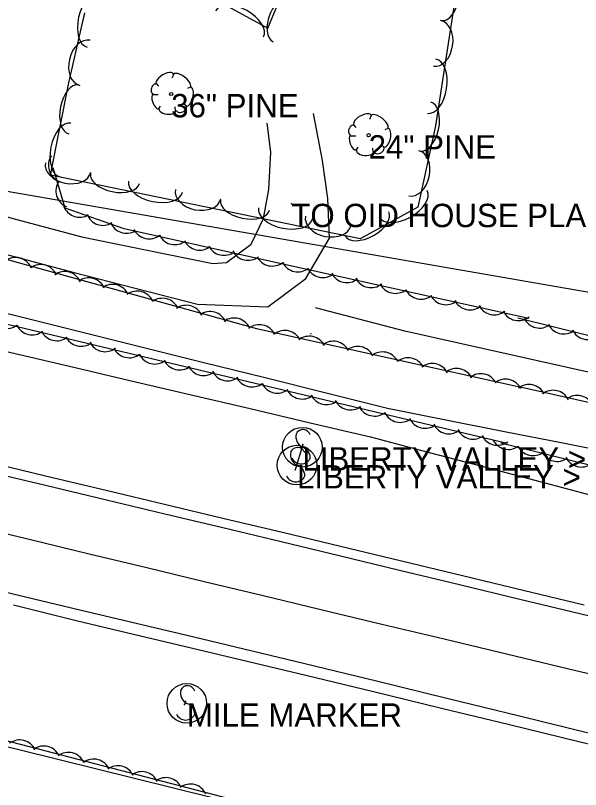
# Model space of a CAD drawing. Extents: x 1441650 to 1491889, y 345904 to 358319.
# Drawn here: x 1451282.8 to 1451403.8, y 353171.1 to 353336.8 of the extents above; entities that cross this region are included whole.
import ezdxf

# ---------------------------------------------------------------- set-up
doc = ezdxf.new("R2010")
doc.units = 0
for name, color, linetype in [('S_DITCHLINE', 7, 'Continuous'), ('S_EDGE_PAVEMENT', 7, 'Continuous'), ('S_MSC_PT_SYM', 7, 'Continuous'), ('S_PAVEMENT_CROWN', 7, 'Continuous'), ('S_SHOULDER', 7, 'Continuous'), ('S_SIGN', 7, 'Continuous'), ('S_SIGN_ANNOT', 7, 'Continuous'), ('S_STREAM', 7, 'Continuous'), ('S_SURVEY_TEXT_ANNOT', 7, 'Continuous'), ('S_TRAILS', 7, 'Continuous'), ('S_TREE', 7, 'Continuous'), ('S_TREE_ANNOT', 7, 'Continuous'), ('S_UTL_PT_SYM', 7, 'Continuous'), ('S_WATER_UTILITIES', 7, 'Continuous')]:
    doc.layers.add(name, color=color, linetype=linetype)

msp = doc.modelspace()

# ---------------------------------------------------------------- linework, layer by layer
at = {"layer": 'S_DITCHLINE'}
for points in [[(1451114.79, 353312.51), (1451118.43, 353314.47), (1451134, 353310.49), (1451149.58, 353306.52), (1451163.06, 353303.06), (1451176.55, 353299.6), (1451190.04, 353296.14), (1451203.53, 353292.69), (1451217.02, 353289.23), (1451230.5, 353285.77), (1451243.99, 353282.31), (1451257.48, 353278.85), (1451270.61, 353275.59), (1451283.73, 353272.33), (1451296.86, 353269.06), (1451309.98, 353265.8), (1451323.11, 353262.54), (1451336.24, 353259.28), (1451349.36, 353256.02), (1451362.49, 353252.76), (1451375, 353250.27), (1451387.51, 353247.78), (1451400.02, 353245.29), (1451412.53, 353242.8)], [(1451114.79, 353312.48), (1451116.96, 353306.94), (1451133.29, 353302.24), (1451149.63, 353297.54), (1451162.89, 353294.2), (1451176.15, 353290.85), (1451189.42, 353287.5), (1451202.68, 353284.16), (1451215.94, 353280.81), (1451229.2, 353277.46), (1451242.46, 353274.12), (1451255.72, 353270.77), (1451268.61, 353267.75), (1451281.5, 353264.73), (1451294.38, 353261.72), (1451307.27, 353258.7), (1451320.15, 353255.68), (1451333.04, 353252.66), (1451345.93, 353249.64), (1451358.81, 353246.63), (1451371.71, 353243.21), (1451384.61, 353239.8), (1451397.5, 353236.39), (1451410.4, 353232.98)]]:
    msp.add_lwpolyline(points, dxfattribs=at)
at = {"layer": 'S_EDGE_PAVEMENT'}
for points in [[(1451268.12, 353324.47), (1451262.97, 353311.87), (1451260.86, 353307.08), (1451263.72, 353302.74), (1451267.13, 353298.97), (1451270.81, 353296.45), (1451283.9, 353292.93), (1451296.98, 353289.4), (1451311.01, 353286.55), (1451325.04, 353283.7), (1451327.99, 353283.94), (1451333.26, 353287.82), (1451335.89, 353293.31), (1451337.04, 353299.58), (1451337.52, 353307.54), (1451336.68, 353313.72)], [(1451278.18, 353286.38), (1451295.11, 353281.82), (1451308.44, 353278.41), (1451321.78, 353275), (1451336.88, 353274.41), (1451345.01, 353280.51), (1451350.03, 353289.1), (1451349.73, 353297.64), (1451348.57, 353305.75), (1451346.64, 353315.84)], [(1451087.37, 353259.38), (1451099.74, 353256.51), (1451112.12, 353253.64), (1451124.49, 353250.77), (1451136.86, 353247.9), (1451150.66, 353244.6), (1451164.46, 353241.29), (1451178.27, 353237.99), (1451192.07, 353234.69), (1451204.76, 353231.65), (1451217.45, 353228.61), (1451230.15, 353225.56), (1451242.84, 353222.52), (1451256.28, 353219.28), (1451269.73, 353216.05), (1451283.17, 353212.81), (1451296.62, 353209.58), (1451320.71, 353203.84), (1451344.8, 353198.09), (1451360.12, 353194.35), (1451375.43, 353190.62), (1451390.75, 353186.88), (1451406.06, 353183.14)], [(1451275.62, 353239.5), (1451288.97, 353236.32), (1451302.32, 353233.13), (1451314.77, 353230.15), (1451327.22, 353227.17), (1451339.67, 353224.18), (1451352.12, 353221.2), (1451365.01, 353218.09), (1451377.89, 353214.99), (1451390.78, 353211.88), (1451403.67, 353208.77), (1451427.38, 353203.11)]]:
    msp.add_lwpolyline(points, dxfattribs=at)
at = {"layer": 'S_MSC_PT_SYM'}
for points in [[(1451341.88, 353296.49), (1451341.88, 353296.54), (1451341.88, 353296.49), (1451341.83, 353296.49), (1451341.88, 353296.49), (1451341.88, 353296.44), (1451341.88, 353296.49), (1451341.93, 353296.49)], [(1451344.35, 353245), (1451344.35, 353245.05), (1451344.35, 353245), (1451344.3, 353245), (1451344.35, 353245), (1451344.35, 353244.95), (1451344.35, 353245), (1451344.4, 353245)], [(1451342.69, 353239.57), (1451342.69, 353239.62), (1451342.69, 353239.57), (1451342.64, 353239.57), (1451342.69, 353239.57), (1451342.69, 353239.52), (1451342.69, 353239.57), (1451342.74, 353239.57)], [(1451318.99, 353189.31), (1451318.99, 353189.36), (1451318.99, 353189.31), (1451318.94, 353189.31), (1451318.99, 353189.31), (1451318.99, 353189.26), (1451318.99, 353189.31), (1451319.04, 353189.31)], [(1451319.24, 353190), (1451319.24, 353190.05), (1451319.24, 353190), (1451319.19, 353190), (1451319.24, 353190), (1451319.24, 353189.95), (1451319.24, 353190), (1451319.29, 353190)]]:
    msp.add_lwpolyline(points, dxfattribs=at)
at = {"layer": 'S_PAVEMENT_CROWN'}
msp.add_lwpolyline([(1451272.3, 353227.91), (1451285.43, 353224.75), (1451298.56, 353221.59), (1451310.9, 353218.63), (1451323.24, 353215.67), (1451335.59, 353212.7), (1451347.93, 353209.74), (1451361.27, 353206.54), (1451374.62, 353203.34), (1451387.97, 353200.14), (1451401.32, 353196.94), (1451424.84, 353191.38)], dxfattribs=at)
at = {"layer": 'S_SHOULDER'}
for points in [[(1451081.66, 353288.14), (1451095.7, 353284.76), (1451119.35, 353278.95), (1451143, 353273.13), (1451156.79, 353269.87), (1451170.59, 353266.6), (1451184.39, 353263.33), (1451198.18, 353260.07), (1451210.99, 353257.01), (1451223.79, 353253.94), (1451236.59, 353250.88), (1451249.39, 353247.82), (1451262.67, 353244.65), (1451275.95, 353241.47), (1451289.24, 353238.29), (1451302.52, 353235.12), (1451315, 353232.14), (1451327.48, 353229.16), (1451339.96, 353226.19), (1451352.44, 353223.21), (1451365.48, 353220.07), (1451378.51, 353216.93), (1451391.55, 353213.79), (1451404.59, 353210.65)], [(1451282.35, 353210.62), (1451295.83, 353207.32), (1451308.11, 353204.4), (1451320.4, 353201.47), (1451332.69, 353198.54), (1451344.98, 353195.62), (1451359.51, 353192.08), (1451374.05, 353188.55), (1451388.59, 353185.02), (1451403.13, 353181.48), (1451424.17, 353176.39)]]:
    msp.add_lwpolyline(points, dxfattribs=at)
at = {"layer": 'S_SIGN'}
for p, q in [((1451344.35, 353245), (1451342.69, 353239.57)), ((1451319.24, 353190), (1451318.99, 353189.31))]:
    msp.add_line(p, q, dxfattribs=at)
for centre in [(1451344.24, 353244.39), (1451343.09, 353240.55), (1451319.5, 353189.56)]:
    msp.add_circle(centre, 4.24, dxfattribs=at)
for centre, radius, start, end in [((1451345.41, 353246.64), 2.55, 167.1196, 241.9813), ((1451344.37, 353246.55), 1.62, 16.5258, 156.8957), ((1451343.22, 353242.71), 1.62, 16.5258, 156.8957), ((1451343.54, 353242.11), 2.38, 358.6529, 73.7063), ((1451344.26, 353242.8), 2.55, 167.1196, 241.9813), ((1451343.98, 353242.99), 2.17, 204.641, 335.359), ((1451342.39, 353238.27), 2.38, 358.6529, 73.7063), ((1451342.83, 353239.15), 2.17, 204.641, 335.359), ((1451320.67, 353191.81), 2.55, 167.1196, 241.9813), ((1451319.63, 353191.71), 1.62, 16.5258, 156.8957), ((1451318.8, 353187.28), 2.38, 358.6529, 73.7063), ((1451319.24, 353188.16), 2.17, 204.641, 335.359)]:
    msp.add_arc(centre, radius, start, end, dxfattribs=at)
at = {"layer": 'S_STREAM'}
msp.add_lwpolyline([(1451116.79, 353217.2), (1451169.97, 353207.38), (1451283.54, 353179.66), (1451382.91, 353155.07)], dxfattribs=at)
at = {"layer": 'S_TRAILS'}
msp.add_lwpolyline([(1451534.03, 353230.09), (1451429.1, 353255.14), (1451366.18, 353269.25), (1451347.05, 353274.2)], dxfattribs=at)
at = {"layer": 'S_TREE'}
for p, q in [((1451316.7, 353324.23), (1451316.32, 353323.38)), ((1451312.91, 353322.22), (1451313.41, 353321.64)), ((1451320.27, 353321.44), (1451319.61, 353321.17)), ((1451312.25, 353319.89), (1451313.37, 353319.89)), ((1451313.41, 353316.71), (1451313.88, 353317.41)), ((1451317.09, 353316.44), (1451317.01, 353317.22)), ((1451319.49, 353317.33), (1451319.03, 353317.76)), ((1451358.99, 353315.41), (1451358.61, 353314.56)), ((1451355.2, 353313.4), (1451355.7, 353312.82)), ((1451362.56, 353312.62), (1451361.9, 353312.35)), ((1451354.54, 353311.07), (1451355.66, 353311.07)), ((1451355.7, 353307.89), (1451356.17, 353308.59)), ((1451359.38, 353307.62), (1451359.3, 353308.4)), ((1451361.78, 353308.51), (1451361.32, 353308.94))]:
    msp.add_line(p, q, dxfattribs=at)
for points in [[(1451383.37, 353382.37), (1451372.78, 353313.16), (1451368.94, 353295.79), (1451356.63, 353289.01), (1451290.32, 353302.59), (1451294.26, 353322.41), (1451297.67, 353337.38)], [(1451326, 353340.01), (1451336.88, 353334.09), (1451343.69, 353350.57)], [(1451388.13, 353245.21), (1451160.14, 353299.38), (1451144.79, 353305.97), (1451144.7, 353314.88), (1451172.51, 353310.45), (1451249.57, 353293.3), (1451334.44, 353269.79), (1451391.11, 353257.25)], [(1451392.71, 353271.92), (1451338.77, 353283.86), (1451306.08, 353291.1), (1451293.47, 353295.55), (1451290.88, 353304.19)], [(1451491.28, 353247.01), (1451390.4, 353271.98)], [(1451390.59, 353257.4), (1451521.67, 353227.83), (1451529.86, 353222.13), (1451534.6, 353216.26), (1451532.65, 353206.94), (1451530.17, 353203.35), (1451526.95, 353204.06), (1451525.25, 353208.55), (1451525.01, 353214.85), (1451505.12, 353215.88), (1451386.73, 353245.25)], [(1451353.19, 353121.67), (1451162.15, 353168.27), (1451133.93, 353183.21), (1451126.39, 353200.75), (1451117.62, 353208.71), (1451114.79, 353213), (1451115.41, 353218.39), (1451117.76, 353221.43), (1451156.02, 353212.97), (1451267.5, 353185.04), (1451357.38, 353161.73)]]:
    msp.add_lwpolyline(points, dxfattribs=at)
for centre in [(1451316.15, 353319.99), (1451358.44, 353311.17)]:
    msp.add_circle(centre, 0.341, dxfattribs=at)
for centre, major_axis, ratio, start_param, end_param in [((1451374.89, 353340.97), (0.81, 5.28), 0.540699, 3.141593, 6.283185), ((1451299.47, 353335.73), (-1.3, -5.72), 0.550079, 3.141593, 6.283185), ((1451340.02, 353336.13), (-2.04, -4.94), 0.540699, 3.141593, 6.283185), ((1451330.78, 353335), (-5.16, 2.8), 0.55008, 3.141593, 6.283185), ((1451373.07, 353330.83), (0.75, 4.9), 0.68531, 3.141593, 6.283185), ((1451297.67, 353326.65), (-1.1, -4.83), 0.68531, 3.141593, 6.283185), ((1451371.93, 353321.64), (0.89, 5.8), 0.550079, 3.141593, 6.283185), ((1451314.81, 353323.19), (1.86, 1.08), 0.471018, 0, 3.141593), ((1451318.47, 353322.87), (-1.81, 1.36), 0.405113, 3.141593, 6.283186), ((1451295.28, 353316.69), (-1.04, -5.24), 0.540699, 3.141593, 6.283185), ((1451312.58, 353321.07), (0.31, 1.03), 0.646762, 0, 3.141593), ((1451319.82, 353319.46), (0.46, 2.04), 0.482994, 3.141593, 6.283185), ((1451312.88, 353318.42), (-0.61, 1.6), 0.420543, 6.283185, 9.424777), ((1451370.58, 353313.02), (1.16, 5.22), 0.540699, 3.141593, 6.283185), ((1451315.34, 353316.64), (-1.83, 0.19), 0.529943, 0, 3.141593), ((1451318.3, 353316.94), (1.09, 0.46), 0.711534, 3.141592, 6.283185), ((1451357.1, 353314.37), (1.86, 1.08), 0.471018, 0, 3.141593), ((1451360.76, 353314.05), (-1.81, 1.36), 0.405113, 3.141593, 6.283186), ((1451293.55, 353307.99), (-1.14, -5.76), 0.550079, 3.141593, 6.283185), ((1451354.87, 353312.25), (0.31, 1.03), 0.646762, 0, 3.141593), ((1451362.11, 353310.64), (0.46, 2.04), 0.482994, 3.141593, 6.283185), ((1451355.17, 353309.6), (-0.61, 1.6), 0.420543, 6.283185, 9.424777), ((1451357.63, 353307.82), (-1.83, 0.19), 0.529943, 0, 3.141593), ((1451360.59, 353308.12), (1.09, 0.46), 0.711534, 3.141592, 6.283185), ((1451293.5, 353304.7), (1.05, -3.49), 0.999992, 3.825788, 5.598989), ((1451368.1, 353303.01), (1.07, 4.84), 0.68531, 3.141593, 6.283185), ((1451294.06, 353304.25), (4.85, -0.99), 0.685311, 3.141593, 6.283185), ((1451304.1, 353301.93), (5.24, -1.07), 0.540699, 3.141593, 6.283185), ((1451295.1, 353299.28), (1.05, -3.49), 0.999992, 3.825789, 5.598989), ((1451312.79, 353300.15), (5.75, -1.18), 0.55008, 3.141593, 6.283185), ((1451321.91, 353298.55), (4.85, -0.99), 0.685311, 3.141593, 6.283185), ((1451365.82, 353296.49), (5.14, 2.83), 0.550081, 3.141592, 6.283184), ((1451331.95, 353296.23), (5.24, -1.07), 0.540699, 3.141593, 6.283185), ((1451296.54, 353297.25), (3.42, 1.25), 0.99993, 3.136873, 4.910074), ((1451340.63, 353294.45), (5.75, -1.18), 0.55008, 3.141593, 6.283185), ((1451358.06, 353292.21), (4.68, 2.58), 0.5407, 3.141592, 6.283184), ((1451301.56, 353295.51), (3.42, 1.25), 0.99993, 3.136873, 4.910074), ((1451349.76, 353292.84), (4.85, -0.99), 0.685311, 3.141593, 6.283185), ((1451306.56, 353293.82), (3.42, 1.25), 0.99993, 3.136873, 4.910074), ((1451311.42, 353292.64), (3.64, -0.08), 0.999955, 3.629398, 5.402599), ((1451316.93, 353291.39), (3.64, -0.08), 0.999955, 3.629398, 5.402599), ((1451322.24, 353290.21), (3.64, -0.08), 0.999955, 3.629398, 5.402599), ((1451327.43, 353289.1), (3.64, -0.08), 0.999955, 3.629398, 5.402599), ((1451282.81, 353281.37), (-3.51, 0.97), 0.999689, 3.825789, 5.598989), ((1451332.6, 353288.03), (3.64, -0.08), 0.999955, 3.629398, 5.402599), ((1451337.79, 353286.8), (3.64, -0.08), 0.999955, 3.629398, 5.402599), ((1451288.24, 353279.83), (-3.51, 0.97), 0.999689, 3.825789, 5.598989), ((1451343.3, 353285.55), (3.56, -0.79), 0.999957, 3.825789, 5.598989), ((1451293.37, 353278.33), (-3.51, 0.97), 0.999689, 3.825789, 5.598989), ((1451348.61, 353284.37), (3.56, -0.79), 0.999957, 3.825789, 5.598989), ((1451353.8, 353283.26), (3.56, -0.79), 0.999957, 3.825789, 5.598989), ((1451298.48, 353276.99), (-3.51, 0.97), 0.999689, 3.825789, 5.598989), ((1451358.97, 353282.19), (3.56, -0.79), 0.999957, 3.825789, 5.598989), ((1451303.6, 353275.61), (-3.51, 0.97), 0.999689, 3.825789, 5.598989), ((1451364.16, 353280.97), (3.56, -0.79), 0.999957, 3.825789, 5.598989), ((1451308.84, 353274.16), (-3.51, 0.97), 0.999689, 3.825789, 5.598989), ((1451369.67, 353279.72), (3.56, -0.79), 0.999957, 3.825789, 5.598989), ((1451374.98, 353278.54), (3.56, -0.79), 0.999957, 3.825789, 5.598989), ((1451314.27, 353272.62), (-3.51, 0.97), 0.999689, 3.825789, 5.598989), ((1451319.39, 353271.12), (-3.51, 0.97), 0.999689, 3.825789, 5.598989), ((1451380.17, 353277.43), (3.56, -0.79), 0.999957, 3.825789, 5.598989), ((1451324.5, 353269.78), (-3.51, 0.97), 0.999689, 3.825789, 5.598989), ((1451385.34, 353276.36), (3.56, -0.79), 0.999957, 3.825789, 5.598989), ((1451390.53, 353275.13), (3.56, -0.79), 0.999957, 3.825789, 5.598989), ((1451280.89, 353273.42), (3.44, -1.21), 0.999687, 3.930069, 5.70327), ((1451329.63, 353268.4), (-3.51, 0.97), 0.999689, 3.825789, 5.598989), ((1451395.06, 353273.53), (0.88, 3.54), 0.999947, 2.254992, 4.028193), ((1451286.38, 353272.08), (3.44, -1.21), 0.999687, 3.930069, 5.70327), ((1451335.02, 353266.97), (-3.49, 1.05), 0.99969, 3.900619, 5.673819), ((1451400.22, 353272.29), (0.88, 3.54), 0.999947, 2.254992, 4.028193), ((1451291.67, 353270.82), (3.44, -1.21), 0.999687, 3.930069, 5.70327), ((1451340.52, 353265.72), (-3.49, 1.05), 0.99969, 3.900619, 5.673819), ((1451345.72, 353264.5), (-3.49, 1.05), 0.99969, 3.900619, 5.673819), ((1451405.36, 353271.09), (0.88, 3.54), 0.999947, 2.254992, 4.028193), ((1451296.84, 353269.63), (3.44, -1.21), 0.999687, 3.930069, 5.70327), ((1451302, 353268.48), (3.44, -1.21), 0.999687, 3.930069, 5.70327), ((1451350.89, 353263.43), (-3.49, 1.05), 0.99969, 3.900619, 5.673819), ((1451307.17, 353267.18), (3.44, -1.21), 0.999687, 3.930069, 5.70327), ((1451356.08, 353262.32), (-3.49, 1.05), 0.99969, 3.900619, 5.673819), ((1451312.65, 353265.84), (3.44, -1.21), 0.999687, 3.930069, 5.70327), ((1451361.39, 353261.14), (-3.49, 1.05), 0.99969, 3.900619, 5.673819), ((1451366.89, 353259.89), (-3.49, 1.05), 0.99969, 3.900619, 5.673819), ((1451317.95, 353264.58), (3.44, -1.21), 0.999687, 3.930069, 5.70327), ((1451323.12, 353263.39), (3.44, -1.21), 0.999687, 3.930069, 5.70327), ((1451372.09, 353258.66), (-3.49, 1.05), 0.99969, 3.900619, 5.673819), ((1451328.27, 353262.24), (3.44, -1.21), 0.999687, 3.930069, 5.70327), ((1451377.26, 353257.59), (-3.49, 1.05), 0.99969, 3.900619, 5.673819), ((1451382.45, 353256.48), (-3.49, 1.05), 0.99969, 3.900619, 5.673819), ((1451333.45, 353260.94), (3.44, -1.21), 0.999687, 3.930069, 5.70327), ((1451387.76, 353255.3), (-3.49, 1.05), 0.99969, 3.900619, 5.673819), ((1451338.93, 353259.6), (3.44, -1.21), 0.999687, 3.930069, 5.70327), ((1451344.22, 353258.34), (3.44, -1.21), 0.999687, 3.930069, 5.70327), ((1451392.76, 353254.2), (-3.55, 0.8), 0.993049, 3.825789, 5.598989), ((1451397.95, 353252.95), (-3.55, 0.8), 0.993049, 3.825789, 5.598989), ((1451349.39, 353257.15), (3.44, -1.21), 0.999687, 3.930069, 5.70327), ((1451403.11, 353251.86), (-3.55, 0.8), 0.993049, 3.825789, 5.598989), ((1451354.55, 353256), (3.44, -1.21), 0.999687, 3.930069, 5.70327), ((1451359.72, 353254.69), (3.44, -1.21), 0.999687, 3.930069, 5.70327), ((1451365.21, 353253.35), (3.44, -1.21), 0.999687, 3.930069, 5.70327), ((1451370.5, 353252.09), (3.44, -1.21), 0.999687, 3.930069, 5.70327), ((1451375.67, 353250.9), (3.44, -1.21), 0.999687, 3.930069, 5.70327), ((1451380.83, 353249.75), (3.44, -1.21), 0.999687, 3.930069, 5.70327), ((1451386, 353248.45), (3.44, -1.21), 0.999687, 3.930069, 5.70327), ((1451388.37, 353247.53), (3.44, -1.21), 0.99299, 3.921505, 5.694706), ((1451393.65, 353246.22), (3.44, -1.21), 0.99299, 3.921505, 5.694706), ((1451398.81, 353244.97), (3.44, -1.21), 0.99299, 3.921505, 5.694706), ((1451403.95, 353243.77), (3.44, -1.21), 0.99299, 3.921505, 5.694706), ((1451283.71, 353178.1), (-3.45, 1.17), 0.995477, 3.898513, 5.671714), ((1451288.85, 353176.8), (-3.45, 1.17), 0.995477, 3.898513, 5.671714), ((1451294.12, 353175.44), (-3.45, 1.17), 0.995477, 3.898513, 5.671714), ((1451299.57, 353173.99), (-3.45, 1.17), 0.995477, 3.898513, 5.671714), ((1451304.72, 353172.58), (-3.45, 1.17), 0.995477, 3.898513, 5.671714), ((1451309.85, 353171.32), (-3.45, 1.17), 0.995477, 3.898513, 5.671714), ((1451314.99, 353170.03), (-3.45, 1.17), 0.995477, 3.898513, 5.671714), ((1451320.26, 353168.66), (-3.45, 1.17), 0.995477, 3.898513, 5.671714)]:
    msp.add_ellipse(centre, major_axis=major_axis, ratio=ratio, start_param=start_param, end_param=end_param, dxfattribs=at)
at = {"layer": 'S_UTL_PT_SYM'}
msp.add_lwpolyline([(1451346.09, 353268.75), (1451346.09, 353268.8), (1451346.09, 353268.75), (1451346.04, 353268.75), (1451346.09, 353268.75), (1451346.09, 353268.7), (1451346.09, 353268.75), (1451346.14, 353268.75)], dxfattribs=at)
at = {"layer": 'S_WATER_UTILITIES'}
msp.add_line((1451114.78, 353328.08), (1451462.17, 353267.74), dxfattribs=at)

# ---------------------------------------------------------------- texts
at = {"layer": 'S_SIGN_ANNOT'}
for s, p in [('LIBERTY VALLEY >', (1451344.24, 353239.39)), ('LIBERTY VALLEY >', (1451343.09, 353235.55)), ('MILE MARKER', (1451319.5, 353184.56))]:
    msp.add_text(s, height=5, dxfattribs=at).set_placement(p)
at = {"layer": 'S_SURVEY_TEXT_ANNOT'}
msp.add_text('TO OID HOUSE PLACE', height=5, dxfattribs=at).set_placement((1451341.88, 353291.49))
at = {"layer": 'S_TREE_ANNOT'}
for s, p in [('36" PINE', (1451316.15, 353314.99)), ('24" PINE', (1451358.44, 353306.17))]:
    msp.add_text(s, height=5, dxfattribs=at).set_placement(p)

doc.saveas('drawing.dxf')
